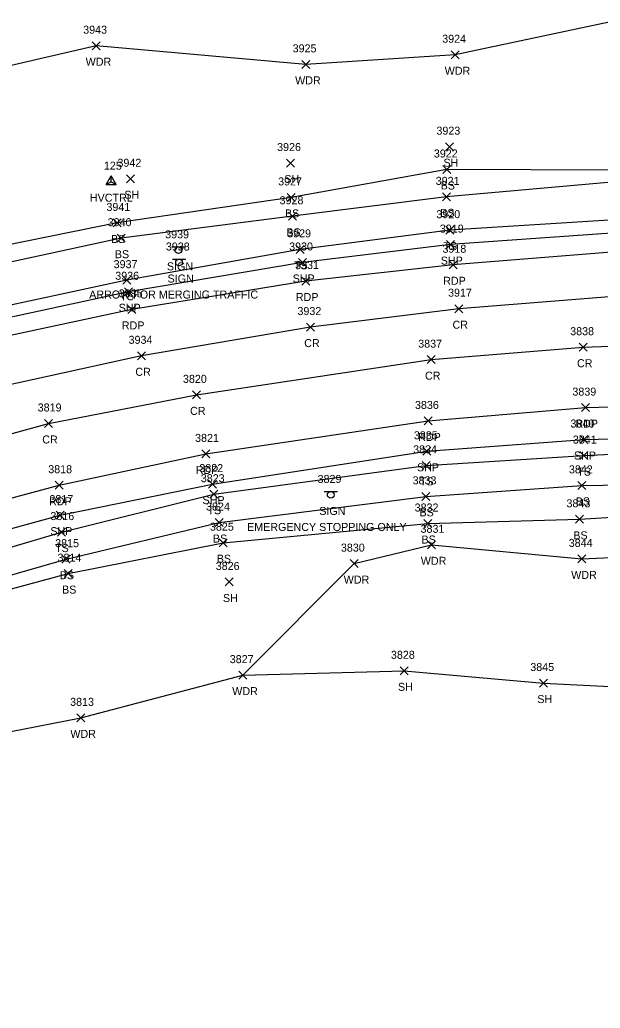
# Model space of a CAD drawing. Extents: x 1623612 to 1625808, y 621345 to 627748.
# Drawn here: x 1625522.7 to 1625667.6, y 627283.6 to 627530.6 of the extents above; entities that cross this region are included whole.
import ezdxf

# ---------------------------------------------------------------- set-up
doc = ezdxf.new("R2010")
doc.units = 0
for name, color, linetype in [('C_A', 7, 'Continuous'), ('C_I', 7, 'Continuous'), ('CPSM', 7, 'Continuous'), ('L_A', 7, 'Continuous'), ('L_I', 7, 'Continuous'), ('L_TIC', 7, 'Continuous'), ('LAWA', 7, 'Continuous'), ('LELB', 7, 'Continuous'), ('LSOGP', 7, 'Continuous'), ('P_A', 7, 'Continuous'), ('P_I', 7, 'Continuous'), ('P_TIC', 7, 'Continuous'), ('PET', 7, 'Continuous'), ('PRC', 7, 'Continuous'), ('PSP', 7, 'Continuous'), ('S_A', 7, 'Continuous'), ('S_C', 7, 'Continuous'), ('S_I', 7, 'Continuous'), ('SSGN', 7, 'Continuous')]:
    doc.layers.add(name, color=color, linetype=linetype)

msp = doc.modelspace()

# ---------------------------------------------------------------- linework, layer by layer
at = {"layer": 'CPSM'}
for p, q in [((1625544.24, 627489.44), (1625545.49, 627491.6)), ((1625546.74, 627489.44), (1625545.49, 627491.6)), ((1625545.49, 627490.16), (1625545.49, 627491.6)), ((1625544.24, 627489.44), (1625545.49, 627490.16)), ((1625544.24, 627489.44), (1625546.74, 627489.44)), ((1625545.49, 627490.16), (1625545.49, 627490.16)), ((1625545.49, 627490.16), (1625546.74, 627489.44))]:
    msp.add_line(p, q, dxfattribs=at)
at = {"layer": 'L_TIC'}
for points in [[(1625540.78, 627523.14), (1625542.78, 627525.14)], [(1625542.78, 627523.14), (1625540.78, 627525.14)], [(1625630.44, 627520.88), (1625632.44, 627522.88)], [(1625632.44, 627520.88), (1625630.44, 627522.88)], [(1625593.09, 627518.48), (1625595.09, 627520.48)], [(1625595.09, 627518.48), (1625593.09, 627520.48)], [(1625629, 627497.91), (1625631, 627499.91)], [(1625631, 627497.91), (1625629, 627499.91)], [(1625589.27, 627493.82), (1625591.27, 627495.82)], [(1625591.27, 627493.82), (1625589.27, 627495.82)], [(1625628.35, 627492.21), (1625630.35, 627494.21)], [(1625630.35, 627492.21), (1625628.35, 627494.21)], [(1625549.34, 627489.89), (1625551.34, 627491.89)], [(1625551.34, 627489.89), (1625549.34, 627491.89)], [(1625589.46, 627485.23), (1625591.46, 627487.23)], [(1625591.46, 627485.23), (1625589.46, 627487.23)], [(1625628.25, 627485.37), (1625630.25, 627487.37)], [(1625630.25, 627485.37), (1625628.25, 627487.37)], [(1625589.83, 627480.52), (1625591.83, 627482.52)], [(1625591.83, 627480.52), (1625589.83, 627482.52)], [(1625546.02, 627478.84), (1625548.02, 627480.84)], [(1625548.02, 627478.84), (1625546.02, 627480.84)], [(1625629.07, 627477.04), (1625631.07, 627479.04)], [(1625631.07, 627477.04), (1625629.07, 627479.04)], [(1625546.98, 627475.04), (1625548.98, 627477.04)], [(1625548.98, 627475.04), (1625546.98, 627477.04)], [(1625591.74, 627472.25), (1625593.74, 627474.25)], [(1625593.74, 627472.25), (1625591.74, 627474.25)], [(1625548.39, 627464.55), (1625550.39, 627466.55)], [(1625550.39, 627464.55), (1625548.39, 627466.55)], [(1625662.51, 627420.72), (1625664.51, 627422.72)], [(1625664.51, 627420.72), (1625662.51, 627422.72)], [(1625623.18, 627418.27), (1625625.18, 627420.27)], [(1625625.18, 627418.27), (1625623.18, 627420.27)], [(1625662.08, 627413.27), (1625664.08, 627415.27)], [(1625664.08, 627413.27), (1625662.08, 627415.27)], [(1625570.15, 627411.06), (1625572.15, 627413.06)], [(1625572.15, 627411.06), (1625570.15, 627413.06)], [(1625623.05, 627410.53), (1625625.05, 627412.53)], [(1625625.05, 627410.53), (1625623.05, 627412.53)], [(1625571.47, 627403.98), (1625573.47, 627405.98)], [(1625573.47, 627403.98), (1625571.47, 627405.98)], [(1625623.56, 627403.74), (1625625.56, 627405.74)], [(1625625.56, 627403.74), (1625623.56, 627405.74)], [(1625661.48, 627404.79), (1625663.48, 627406.79)], [(1625663.48, 627404.79), (1625661.48, 627406.79)], [(1625532.09, 627401.6), (1625534.09, 627403.6)], [(1625534.09, 627401.6), (1625532.09, 627403.6)], [(1625572.44, 627398.95), (1625574.44, 627400.95)], [(1625574.44, 627398.95), (1625572.44, 627400.95)], [(1625624.47, 627398.42), (1625626.47, 627400.42)], [(1625626.47, 627398.42), (1625624.47, 627400.42)], [(1625533.23, 627394.83), (1625535.23, 627396.83)], [(1625535.23, 627394.83), (1625533.23, 627396.83)], [(1625605.23, 627393.72), (1625607.23, 627395.72)], [(1625607.23, 627393.72), (1625605.23, 627395.72)], [(1625662.03, 627394.89), (1625664.03, 627396.89)], [(1625664.03, 627394.89), (1625662.03, 627396.89)], [(1625533.81, 627391.22), (1625535.81, 627393.22)], [(1625535.81, 627391.22), (1625533.81, 627393.22)], [(1625573.94, 627389.13), (1625575.94, 627391.13)], [(1625575.94, 627389.13), (1625573.94, 627391.13)], [(1625577.38, 627365.85), (1625579.38, 627367.85)], [(1625579.38, 627365.85), (1625577.38, 627367.85)], [(1625617.64, 627366.93), (1625619.64, 627368.93)], [(1625619.64, 627366.93), (1625617.64, 627368.93)], [(1625652.44, 627363.88), (1625654.44, 627365.88)], [(1625654.44, 627363.88), (1625652.44, 627365.88)], [(1625536.95, 627355.18), (1625538.95, 627357.18)], [(1625538.95, 627355.18), (1625536.95, 627357.18)]]:
    msp.add_lwpolyline(points, dxfattribs=at)
at = {"layer": 'LAWA'}
for points in [[(1625776.12, 627510.47), (1625741.5, 627522.61), (1625709.32, 627525.44), (1625672.6, 627530.62), (1625631.44, 627521.88), (1625594.09, 627519.48), (1625541.78, 627524.14), (1625504, 627515.37), (1625452.85, 627501.7), (1625394.28, 627497.83), (1625358.56, 627483.98), (1625338.18, 627440.21), (1625323.19, 627431.37), (1625304.67, 627443.68), (1625299.56, 627446.61), (1625299.84, 627460.95), (1625278.83, 627522.38), (1625272.97, 627525.99)], [(1625369.47, 627290.4), (1625359.76, 627300.75), (1625391.49, 627312.5), (1625429.53, 627321.82), (1625462.89, 627344.16), (1625502.08, 627349.21), (1625537.95, 627356.18), (1625578.38, 627366.85), (1625606.23, 627394.72), (1625625.47, 627399.42), (1625663.03, 627395.89), (1625705.2, 627397.82), (1625722.36, 627375.67)]]:
    msp.add_lwpolyline(points, dxfattribs=at)
at = {"layer": 'LELB'}
for points in [[(1625758.03, 627489.32), (1625758.38, 627493.08), (1625709.28, 627494.11), (1625671.39, 627493.07), (1625629.35, 627493.21), (1625590.46, 627486.23), (1625547.02, 627479.84), (1625507.1, 627471.82), (1625474.13, 627462.24), (1625407.36, 627445.12), (1625402.7, 627441.5)], [(1625758.03, 627489.32), (1625709.64, 627490.83), (1625671.47, 627490.14), (1625629.25, 627486.37), (1625590.83, 627481.52), (1625547.98, 627476.04), (1625507.96, 627467.36), (1625474.72, 627459.91), (1625409.3, 627438.75), (1625404.33, 627437.91), (1625402.7, 627441.5)], [(1625798.52, 627475.92), (1625754.73, 627479.73), (1625709.86, 627481.34), (1625671.17, 627480.63), (1625630.07, 627478.04), (1625592.74, 627473.25), (1625549.39, 627465.55), (1625510.67, 627457.26), (1625478.66, 627448.65), (1625410.78, 627425.89), (1625372.28, 627409.75), (1625328.85, 627388.71)], [(1625111, 627101.13), (1625130.83, 627129.7), (1625156.28, 627161.64), (1625181.98, 627191.95), (1625204.33, 627215.18), (1625231.94, 627241.85), (1625257.57, 627263.61), (1625279.76, 627280.38), (1625303.46, 627296.59), (1625337.41, 627320.97), (1625377.29, 627343.7), (1625408.84, 627358.2), (1625449.74, 627375.28), (1625489.49, 627389.68), (1625533.09, 627402.6), (1625571.15, 627412.06), (1625624.18, 627419.27), (1625663.51, 627421.72), (1625706.22, 627423.86), (1625739.39, 627422.48), (1625780.2, 627420.23)], [(1625173.57, 627103.31), (1625198.3, 627138.01), (1625235.5, 627181.26), (1625257.15, 627208.81), (1625262.64, 627212.84), (1625293.35, 627251.67), (1625296.85, 627253.7), (1625299.51, 627255.19), (1625302.1, 627256.94), (1625301.55, 627257.93), (1625312.93, 627281.54), (1625341.78, 627310.69), (1625378.89, 627334.21), (1625411.91, 627351.77), (1625451.38, 627369.19), (1625491.07, 627383.46), (1625534.23, 627395.83), (1625572.47, 627404.98), (1625624.05, 627411.53), (1625663.08, 627414.27), (1625705.62, 627414.88), (1625729.22, 627414.11), (1625728.31, 627412.09)], [(1625300.5, 627239.13), (1625304.93, 627247.97), (1625302.85, 627256.04), (1625317.99, 627275.22), (1625334.99, 627300.87), (1625344.06, 627306.53), (1625379.52, 627332.99), (1625413.41, 627349.13), (1625452.73, 627364.82), (1625492.21, 627380.77), (1625534.81, 627392.22), (1625573.44, 627399.95), (1625624.56, 627404.74), (1625662.48, 627405.79), (1625704.92, 627408.42), (1625728.31, 627412.09)]]:
    msp.add_lwpolyline(points, dxfattribs=at)
at = {"layer": 'LSOGP'}
for points in [[(1625672.6, 627530.62), (1625631.44, 627521.88), (1625594.09, 627519.48), (1625541.78, 627524.14), (1625504, 627515.37)], [(1625502.08, 627349.21), (1625537.95, 627356.18), (1625578.38, 627366.85), (1625618.64, 627367.93), (1625653.44, 627364.88), (1625691.78, 627362.95)]]:
    msp.add_lwpolyline(points, dxfattribs=at)
at = {"layer": 'P_TIC'}
for points in [[(1625629.29, 627473.44), (1625631.29, 627475.44)], [(1625631.29, 627473.44), (1625629.29, 627475.44)], [(1625592.29, 627468.97), (1625594.29, 627470.97)], [(1625594.29, 627468.97), (1625592.29, 627470.97)], [(1625629.93, 627468.4), (1625631.93, 627470.4)], [(1625631.93, 627468.4), (1625629.93, 627470.4)], [(1625593.15, 627464.34), (1625595.15, 627466.34)], [(1625595.15, 627464.34), (1625593.15, 627466.34)], [(1625548.85, 627461.65), (1625550.85, 627463.65)], [(1625550.85, 627461.65), (1625548.85, 627463.65)], [(1625549.68, 627457.25), (1625551.68, 627459.25)], [(1625551.68, 627457.25), (1625549.68, 627459.25)], [(1625631.33, 627457.42), (1625633.33, 627459.42)], [(1625633.33, 627457.42), (1625631.33, 627459.42)], [(1625594.29, 627452.83), (1625596.29, 627454.83)], [(1625596.29, 627452.83), (1625594.29, 627454.83)], [(1625662.4, 627447.8), (1625664.4, 627449.8)], [(1625664.4, 627447.8), (1625662.4, 627449.8)], [(1625552.12, 627445.65), (1625554.12, 627447.65)], [(1625554.12, 627445.65), (1625552.12, 627447.65)], [(1625624.45, 627444.69), (1625626.45, 627446.69)], [(1625626.45, 627444.69), (1625624.45, 627446.69)], [(1625565.79, 627435.89), (1625567.79, 627437.89)], [(1625567.79, 627435.89), (1625565.79, 627437.89)], [(1625662.96, 627432.7), (1625664.96, 627434.7)], [(1625664.96, 627432.7), (1625662.96, 627434.7)], [(1625528.86, 627428.74), (1625530.86, 627430.74)], [(1625530.86, 627428.74), (1625528.86, 627430.74)], [(1625623.7, 627429.37), (1625625.7, 627431.37)], [(1625625.7, 627429.37), (1625623.7, 627431.37)], [(1625662.55, 627424.73), (1625664.55, 627426.73)], [(1625664.55, 627424.73), (1625662.55, 627426.73)], [(1625568.15, 627421.13), (1625570.15, 627423.13)], [(1625570.15, 627421.13), (1625568.15, 627423.13)], [(1625623.36, 627421.79), (1625625.36, 627423.79)], [(1625625.36, 627421.79), (1625623.36, 627423.79)], [(1625531.49, 627413.31), (1625533.49, 627415.31)], [(1625533.49, 627413.31), (1625531.49, 627415.31)], [(1625569.78, 627413.59), (1625571.78, 627415.59)], [(1625571.78, 627413.59), (1625569.78, 627415.59)], [(1625531.78, 627405.83), (1625533.78, 627407.83)], [(1625533.78, 627405.83), (1625531.78, 627407.83)]]:
    msp.add_lwpolyline(points, dxfattribs=at)
at = {"layer": 'PET'}
for points in [[(1625796.26, 627468.53), (1625753.72, 627472.33), (1625710.35, 627473.5), (1625671.45, 627472.62), (1625630.93, 627469.4), (1625594.15, 627465.34), (1625550.68, 627458.25), (1625512.1, 627449.95), (1625480.95, 627441.5), (1625413.21, 627418.25), (1625375.59, 627402.57), (1625332.04, 627381.93)], [(1625085.4, 627094.25), (1625110.27, 627129.17), (1625131.75, 627158.75), (1625155.63, 627186.85), (1625182.85, 627215.54), (1625208.2, 627240.19), (1625221.56, 627252.36), (1625248.45, 627276.07), (1625271.93, 627291.03), (1625296.8, 627310.27), (1625331.39, 627331.71), (1625373.16, 627355.88), (1625402.91, 627369.89), (1625447, 627387.72), (1625485.15, 627401.55), (1625532.49, 627414.31), (1625569.15, 627422.13), (1625624.7, 627430.37), (1625663.96, 627433.7), (1625707.55, 627434.84), (1625740.73, 627434.04), (1625783.87, 627430.92)]]:
    msp.add_lwpolyline(points, dxfattribs=at)
at = {"layer": 'PRC'}
for points in [[(1625792.68, 627459.81), (1625752.01, 627462.3), (1625712.17, 627462.44), (1625670.97, 627461.5), (1625632.33, 627458.42), (1625595.29, 627453.83), (1625553.12, 627446.65), (1625514.39, 627438.17), (1625484.1, 627430.19), (1625416.72, 627407.88), (1625381.04, 627392.28), (1625336.95, 627371.45), (1625306.81, 627354.09), (1625273.07, 627334.02), (1625240.42, 627311.93), (1625203.88, 627285.7), (1625180.94, 627267.49), (1625158.54, 627247.08), (1625127.91, 627216.66), (1625109.17, 627195.82), (1625080.92, 627162.34), (1625061.45, 627135.11), (1625041.85, 627107.05)], [(1625234.51, 627287.77), (1625260.57, 627307.21), (1625288.66, 627325.61), (1625321.79, 627345.31), (1625366.63, 627369.57), (1625395.66, 627383.57), (1625442.85, 627402.94), (1625480.48, 627416.13), (1625529.86, 627429.74), (1625566.79, 627436.89), (1625625.45, 627445.69), (1625663.4, 627448.8), (1625708.22, 627450.49), (1625743.86, 627449.51), (1625788.41, 627445.83)]]:
    msp.add_lwpolyline(points, dxfattribs=at)
at = {"layer": 'PSP'}
for points in [[(1625797.78, 627472.76), (1625754.47, 627476.85), (1625709.99, 627478.33), (1625671.62, 627477.36), (1625630.29, 627474.44), (1625593.29, 627469.97), (1625549.85, 627462.65), (1625511.31, 627454.28), (1625479.58, 627446.03), (1625411.97, 627422.75), (1625373.8, 627407.45), (1625329.92, 627386.4)], [(1625108.38, 627102.81), (1625128.19, 627131.96), (1625153.78, 627164.79), (1625179.21, 627194.48), (1625201.56, 627217.89), (1625229.72, 627244.56), (1625255.64, 627267.13), (1625276.98, 627284.12), (1625300.33, 627301.71), (1625335.15, 627324.9), (1625375.44, 627347.8), (1625406.32, 627362.88), (1625448.69, 627381.31), (1625487.83, 627394.48), (1625532.78, 627406.83), (1625570.78, 627414.59), (1625624.36, 627422.79), (1625663.55, 627425.73), (1625706.52, 627426.77), (1625740.26, 627425.81), (1625780.96, 627423.03)]]:
    msp.add_lwpolyline(points, dxfattribs=at)
at = {"layer": 'SSGN'}
for p, q in [((1625560.64, 627473.87), (1625563.97, 627473.87)), ((1625562.29, 627473.03), (1625562.29, 627473.03)), ((1625560.81, 627470.82), (1625564.14, 627470.82)), ((1625562.45, 627469.98), (1625562.45, 627469.98)), ((1625598.7, 627412.73), (1625602.03, 627412.73)), ((1625600.34, 627411.9), (1625600.34, 627411.9))]:
    msp.add_line(p, q, dxfattribs=at)
for centre in [(1625562.29, 627473.03), (1625562.45, 627469.98), (1625600.34, 627411.9)]:
    msp.add_circle(centre, 0.833, dxfattribs=at)

# ---------------------------------------------------------------- texts
at = {"layer": 'C_A'}
msp.add_text('HVCTRL', height=2, dxfattribs=at).set_placement((1625540.19, 627485.16))
at = {"layer": 'C_I'}
msp.add_text('125', height=2, dxfattribs=at).set_placement((1625543.7, 627493.16))
at = {"layer": 'L_A'}
for s, p in [('WDR', (1625539.14, 627519.14)), ('WDR', (1625628.8, 627516.88)), ('WDR', (1625591.45, 627514.48)), ('SH', (1625628.49, 627493.91)), ('SH', (1625588.75, 627489.82)), ('BS', (1625627.79, 627488.21)), ('SH', (1625548.82, 627485.89)), ('BS', (1625588.91, 627481.23)), ('BS', (1625627.69, 627481.37)), ('BS', (1625545.46, 627474.84)), ('BS', (1625589.27, 627476.52)), ('TS', (1625628.48, 627473.04)), ('BS', (1625546.42, 627471.04)), ('TS', (1625591.15, 627468.25)), ('TS', (1625547.8, 627460.55)), ('TS', (1625661.91, 627416.72)), ('TS', (1625622.59, 627414.27)), ('BS', (1625661.52, 627409.27)), ('TS', (1625569.56, 627407.06)), ('BS', (1625622.5, 627406.53)), ('BS', (1625660.92, 627400.79)), ('BS', (1625570.91, 627399.98)), ('BS', (1625623, 627399.74)), ('TS', (1625531.5, 627397.6)), ('BS', (1625571.88, 627394.95)), ('WDR', (1625622.83, 627394.42)), ('BS', (1625532.67, 627390.83)), ('WDR', (1625660.39, 627390.89)), ('WDR', (1625603.59, 627389.72)), ('BS', (1625533.25, 627387.22)), ('SH', (1625573.43, 627385.13)), ('WDR', (1625575.74, 627361.85)), ('SH', (1625617.13, 627362.93)), ('SH', (1625651.93, 627359.88)), ('WDR', (1625535.32, 627351.18))]:
    msp.add_text(s, height=2, dxfattribs=at).set_placement(p)
at = {"layer": 'L_I'}
for s, p in [('3943', (1625538.52, 627527.14)), ('3924', (1625628.18, 627524.88)), ('3925', (1625590.83, 627522.48)), ('3923', (1625626.74, 627501.91)), ('3926', (1625586.95, 627497.82)), ('3922', (1625626.09, 627496.21)), ('3942', (1625547.08, 627493.89)), ('3921', (1625626.56, 627489.37)), ('3927', (1625587.21, 627489.23)), ('3928', (1625587.57, 627484.52)), ('3941', (1625544.33, 627482.84)), ('3920', (1625626.72, 627481.04)), ('3940', (1625544.64, 627479.04)), ('3929', (1625589.47, 627476.25)), ('3937', (1625546.13, 627468.55)), ('3841', (1625660.81, 627424.72)), ('3834', (1625620.92, 627422.27)), ('3842', (1625659.82, 627417.27)), ('3823', (1625567.89, 627415.06)), ('3833', (1625620.79, 627414.53)), ('3824', (1625569.21, 627407.98)), ('3832', (1625621.3, 627407.74)), ('3843', (1625659.22, 627408.79)), ('3816', (1625530.34, 627405.6)), ('3825', (1625570.18, 627402.95)), ('3831', (1625622.77, 627402.42)), ('3815', (1625531.53, 627398.83)), ('3844', (1625659.77, 627398.89)), ('3830', (1625602.88, 627397.72)), ('3814', (1625532.12, 627395.22)), ('3826', (1625571.62, 627393.13)), ('3828', (1625615.38, 627370.93)), ('3827', (1625575.12, 627369.85)), ('3845', (1625650.18, 627367.88)), ('3813', (1625535.26, 627359.18))]:
    msp.add_text(s, height=2, dxfattribs=at).set_placement(p)
at = {"layer": 'P_A'}
for s, p in [('SHP', (1625627.82, 627469.44)), ('SHP', (1625590.83, 627464.97)), ('RDP', (1625628.42, 627464.4)), ('RDP', (1625591.63, 627460.34)), ('SHP', (1625547.38, 627457.65)), ('RDP', (1625548.17, 627453.25)), ('CR', (1625630.76, 627453.42)), ('CR', (1625593.72, 627448.83)), ('CR', (1625661.84, 627443.8)), ('CR', (1625551.55, 627441.65)), ('CR', (1625623.88, 627440.69)), ('CR', (1625565.22, 627431.89)), ('RDP', (1625661.44, 627428.7)), ('RDP', (1625622.18, 627425.37)), ('CR', (1625528.3, 627424.74)), ('SHP', (1625661.08, 627420.73)), ('SHP', (1625621.9, 627417.79)), ('RDP', (1625566.64, 627417.13)), ('RDP', (1625529.98, 627409.31)), ('SHP', (1625568.32, 627409.59)), ('SHP', (1625530.32, 627401.83))]:
    msp.add_text(s, height=2, dxfattribs=at).set_placement(p)
at = {"layer": 'P_I'}
for s, p in [('3919', (1625627.59, 627477.44)), ('3930', (1625589.95, 627472.97)), ('3918', (1625628.24, 627472.4)), ('3931', (1625591.45, 627468.34)), ('3936', (1625546.53, 627465.65)), ('3935', (1625547.42, 627461.25)), ('3917', (1625629.64, 627461.42)), ('3932', (1625592.03, 627456.83)), ('3838', (1625660.14, 627451.8)), ('3934', (1625549.86, 627449.65)), ('3837', (1625622.19, 627448.69)), ('3820', (1625563.44, 627439.89)), ('3839', (1625660.69, 627436.7)), ('3819', (1625527.16, 627432.74)), ('3836', (1625621.38, 627433.37)), ('3840', (1625660.2, 627428.73)), ('3821', (1625566.46, 627425.13)), ('3835', (1625621.1, 627425.79)), ('3818', (1625529.8, 627417.31)), ('3822', (1625567.52, 627417.59)), ('3817', (1625530.09, 627409.83))]:
    msp.add_text(s, height=2, dxfattribs=at).set_placement(p)
at = {"layer": 'S_A'}
for p in [(1625559.43, 627468.01), (1625559.59, 627464.96), (1625597.48, 627406.88)]:
    msp.add_text('SIGN', height=2, dxfattribs=at).set_placement(p)
at = {"layer": 'S_C'}
for s, p in [('ARROW FOR MERGING TRAFFIC', (1625540.02, 627460.96)), ('EMERGENCY STOPPING ONLY', (1625579.46, 627402.88))]:
    msp.add_text(s, height=2, dxfattribs=at).set_placement(p)
at = {"layer": 'S_I'}
for s, p in [('3939', (1625559, 627476.01)), ('3938', (1625559.17, 627472.96)), ('3829', (1625597.06, 627414.88))]:
    msp.add_text(s, height=2, dxfattribs=at).set_placement(p)

doc.saveas('drawing.dxf')
